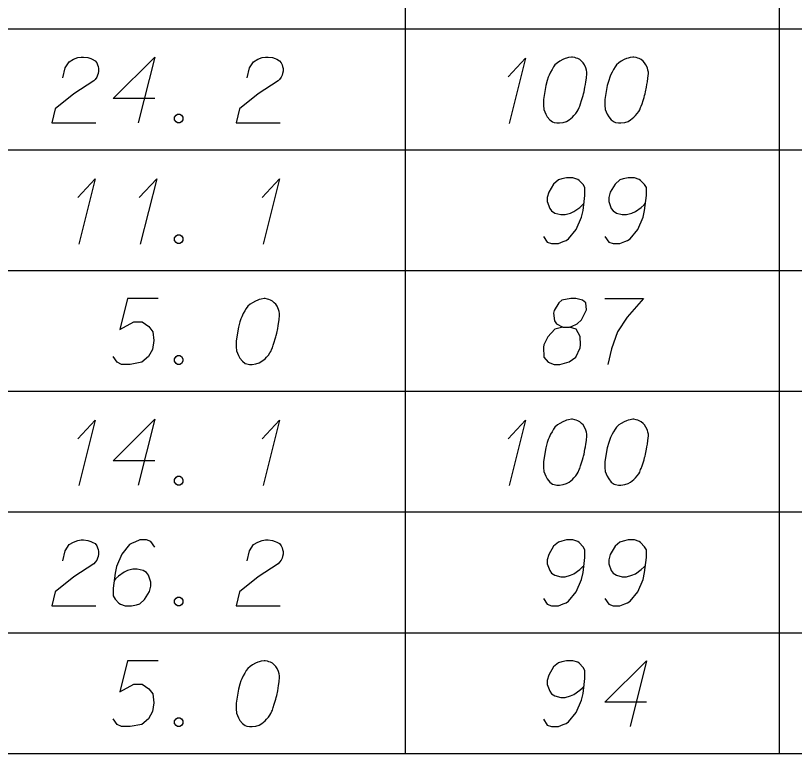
# Model space of a CAD drawing. Extents: x 2074207 to 2076812, y 516372 to 523312.
# Drawn here: x 2076621.8 to 2076678.5, y 519999.4 to 520053.2 of the extents above; entities that cross this region are included whole.
import ezdxf

# ---------------------------------------------------------------- set-up
doc = ezdxf.new("R2010")
doc.units = 0
for name, color, linetype in [('Prop DirtTable_ Soil Test Results - Outline (Major)', 7, 'Continuous'), ('Prop DirtTable_ Soil Test Results - Outline (Minor)', 7, 'Continuous'), ('Prop DirtTable_ Soil Test Results - Tx (Sample Data)', 7, 'Continuous')]:
    doc.layers.add(name, color=color, linetype=linetype)

msp = doc.modelspace()

# ---------------------------------------------------------------- linework, layer by layer
at = {"layer": 'Prop DirtTable_ Soil Test Results - Outline (Major)'}
msp.add_line((2076260.609, 519999.435), (2076811.903, 519999.435), dxfattribs=at)
at = {"layer": 'Prop DirtTable_ Soil Test Results - Outline (Minor)'}
for p, q in [((2076650.154, 520061.035), (2076650.154, 520052.235)), ((2076677.413, 520061.035), (2076677.413, 520052.235)), ((2076260.609, 520052.235), (2076811.903, 520052.235)), ((2076260.609, 520052.235), (2076811.903, 520052.235)), ((2076650.154, 520052.235), (2076650.154, 520043.435)), ((2076677.413, 520052.235), (2076677.413, 520043.435)), ((2076260.609, 520043.435), (2076811.903, 520043.435)), ((2076260.609, 520043.435), (2076811.903, 520043.435)), ((2076650.154, 520043.435), (2076650.154, 520034.635)), ((2076677.413, 520043.435), (2076677.413, 520034.635)), ((2076260.609, 520034.635), (2076811.903, 520034.635)), ((2076260.609, 520034.635), (2076811.903, 520034.635)), ((2076650.154, 520034.635), (2076650.154, 520025.835)), ((2076677.413, 520034.635), (2076677.413, 520025.835)), ((2076260.609, 520025.835), (2076811.903, 520025.835)), ((2076260.609, 520025.835), (2076811.903, 520025.835)), ((2076650.154, 520025.835), (2076650.154, 520017.035)), ((2076677.413, 520025.835), (2076677.413, 520017.035)), ((2076260.609, 520017.035), (2076811.903, 520017.035)), ((2076260.609, 520017.035), (2076811.903, 520017.035)), ((2076650.154, 520017.035), (2076650.154, 520008.235)), ((2076677.413, 520017.035), (2076677.413, 520008.235)), ((2076260.609, 520008.235), (2076811.903, 520008.235)), ((2076260.609, 520008.235), (2076811.903, 520008.235)), ((2076650.154, 520008.235), (2076650.154, 519999.435)), ((2076677.413, 520008.235), (2076677.413, 519999.435)), ((2076260.609, 519999.435), (2076811.903, 519999.435))]:
    msp.add_line(p, q, dxfattribs=at)
at = {"layer": 'Prop DirtTable_ Soil Test Results - Tx (Sample Data)'}
for points in [[(2076625.207, 520048.679), (2076625.383, 520049.397), (2076625.666, 520049.851), (2076625.983, 520050.04), (2076626.3, 520050.153), (2076626.547, 520050.191), (2076626.724, 520050.191), (2076627.041, 520050.153), (2076627.253, 520050.077), (2076627.359, 520050.04), (2076627.57, 520049.926), (2076627.676, 520049.775), (2076627.747, 520049.624), (2076627.782, 520049.51), (2076627.817, 520049.359), (2076627.817, 520049.17), (2076627.782, 520048.981), (2076627.747, 520048.868), (2076627.676, 520048.717), (2076627.57, 520048.565), (2076627.465, 520048.452), (2076626.018, 520047.507), (2076624.643, 520046.411), (2076624.396, 520045.391), (2076627.606, 520045.391)], [(2076631.909, 520047.167), (2076628.876, 520047.167), (2076631.909, 520050.191), (2076630.71, 520045.391)], [(2076638.647, 520048.679), (2076638.823, 520049.397), (2076639.106, 520049.851), (2076639.423, 520050.04), (2076639.74, 520050.153), (2076639.987, 520050.191), (2076640.164, 520050.191), (2076640.481, 520050.153), (2076640.693, 520050.077), (2076640.799, 520050.04), (2076641.01, 520049.926), (2076641.116, 520049.775), (2076641.187, 520049.624), (2076641.222, 520049.51), (2076641.257, 520049.359), (2076641.257, 520049.17), (2076641.222, 520048.981), (2076641.187, 520048.868), (2076641.116, 520048.717), (2076641.01, 520048.565), (2076640.905, 520048.452), (2076639.458, 520047.507), (2076638.083, 520046.411), (2076637.836, 520045.391), (2076641.046, 520045.391)], [(2076662.352, 520050.191), (2076662.282, 520050.191), (2076662.07, 520050.153), (2076661.929, 520050.115), (2076661.823, 520050.077), (2076661.647, 520050.002), (2076661.435, 520049.888), (2076661.259, 520049.775), (2076661.082, 520049.624), (2076660.976, 520049.473), (2076660.871, 520049.284), (2076660.765, 520049.095), (2076660.659, 520048.868), (2076660.588, 520048.717), (2076660.518, 520048.49), (2076660.412, 520048.112), (2076660.306, 520047.545), (2076660.236, 520047.091), (2076660.236, 520046.676), (2076660.271, 520046.373), (2076660.412, 520046.033), (2076660.518, 520045.844), (2076660.694, 520045.617), (2076660.906, 520045.466), (2076661.012, 520045.428), (2076661.223, 520045.391), (2076661.4, 520045.391), (2076661.682, 520045.428), (2076661.929, 520045.504), (2076662.105, 520045.617), (2076662.352, 520045.806), (2076662.458, 520045.92), (2076662.599, 520046.071), (2076662.705, 520046.222), (2076662.775, 520046.336), (2076662.846, 520046.525), (2076662.881, 520046.6), (2076662.952, 520046.789), (2076663.022, 520047.016), (2076663.093, 520047.243), (2076663.128, 520047.394), (2076663.163, 520047.507), (2076663.199, 520047.658), (2076663.269, 520047.999), (2076663.305, 520048.188), (2076663.34, 520048.377), (2076663.375, 520048.641), (2076663.41, 520048.981), (2076663.41, 520049.095), (2076663.375, 520049.246), (2076663.34, 520049.397), (2076663.234, 520049.624), (2076663.128, 520049.775), (2076663.022, 520049.888), (2076662.881, 520050.002), (2076662.74, 520050.077), (2076662.634, 520050.115), (2076662.529, 520050.153), (2076662.352, 520050.191)], [(2076666.832, 520050.191), (2076666.762, 520050.191), (2076666.55, 520050.153), (2076666.409, 520050.115), (2076666.303, 520050.077), (2076666.127, 520050.002), (2076665.915, 520049.888), (2076665.739, 520049.775), (2076665.562, 520049.624), (2076665.456, 520049.473), (2076665.351, 520049.284), (2076665.245, 520049.095), (2076665.139, 520048.868), (2076665.068, 520048.717), (2076664.998, 520048.49), (2076664.892, 520048.112), (2076664.786, 520047.545), (2076664.716, 520047.091), (2076664.716, 520046.676), (2076664.751, 520046.373), (2076664.892, 520046.033), (2076664.998, 520045.844), (2076665.174, 520045.617), (2076665.386, 520045.466), (2076665.492, 520045.428), (2076665.703, 520045.391), (2076665.88, 520045.391), (2076666.162, 520045.428), (2076666.409, 520045.504), (2076666.585, 520045.617), (2076666.832, 520045.806), (2076666.938, 520045.92), (2076667.079, 520046.071), (2076667.185, 520046.222), (2076667.255, 520046.336), (2076667.326, 520046.525), (2076667.361, 520046.6), (2076667.432, 520046.789), (2076667.502, 520047.016), (2076667.573, 520047.243), (2076667.608, 520047.394), (2076667.643, 520047.507), (2076667.679, 520047.658), (2076667.749, 520047.999), (2076667.785, 520048.188), (2076667.82, 520048.377), (2076667.855, 520048.641), (2076667.89, 520048.981), (2076667.89, 520049.095), (2076667.855, 520049.246), (2076667.82, 520049.397), (2076667.714, 520049.624), (2076667.608, 520049.775), (2076667.502, 520049.888), (2076667.361, 520050.002), (2076667.22, 520050.077), (2076667.114, 520050.115), (2076667.009, 520050.153), (2076666.832, 520050.191)], [(2076657.66, 520048.754), (2076658.93, 520050.115), (2076657.731, 520045.353)], [(2076633.567, 520046.033), (2076633.744, 520046.033), (2076633.849, 520045.958), (2076633.955, 520045.806), (2076633.955, 520045.617), (2076633.849, 520045.466), (2076633.744, 520045.391), (2076633.567, 520045.391), (2076633.461, 520045.466), (2076633.356, 520045.617), (2076633.356, 520045.806), (2076633.461, 520045.958), (2076633.567, 520046.033)], [(2076626.3, 520039.954), (2076627.57, 520041.315), (2076626.371, 520036.553)], [(2076630.78, 520039.954), (2076632.05, 520041.315), (2076630.851, 520036.553)], [(2076639.74, 520039.954), (2076641.01, 520041.315), (2076639.811, 520036.553)], [(2076660.236, 520037.12), (2076660.518, 520036.704), (2076660.835, 520036.591), (2076661.329, 520036.591), (2076661.682, 520036.742), (2076661.894, 520036.817), (2076662.07, 520036.931), (2076662.634, 520037.611), (2076663.022, 520038.518), (2076663.128, 520039.01), (2076663.269, 520040.106), (2076663.269, 520040.673), (2076663.128, 520040.899), (2076662.846, 520041.202), (2076662.74, 520041.277), (2076662.387, 520041.391), (2076661.929, 520041.391), (2076661.576, 520041.315), (2076661.329, 520041.24), (2076660.976, 520040.937), (2076660.624, 520040.332), (2076660.518, 520039.954), (2076660.518, 520039.652), (2076660.694, 520039.161), (2076660.835, 520038.972), (2076661.082, 520038.821), (2076661.506, 520038.707), (2076661.823, 520038.707), (2076662.211, 520038.821), (2076662.458, 520038.934), (2076662.881, 520039.236), (2076663.093, 520039.425), (2076663.199, 520039.539)], [(2076664.716, 520037.12), (2076664.998, 520036.704), (2076665.315, 520036.591), (2076665.809, 520036.591), (2076666.162, 520036.742), (2076666.374, 520036.817), (2076666.55, 520036.931), (2076667.114, 520037.611), (2076667.502, 520038.518), (2076667.608, 520039.01), (2076667.749, 520040.106), (2076667.749, 520040.673), (2076667.608, 520040.899), (2076667.326, 520041.202), (2076667.22, 520041.277), (2076666.867, 520041.391), (2076666.409, 520041.391), (2076666.056, 520041.315), (2076665.809, 520041.24), (2076665.456, 520040.937), (2076665.104, 520040.332), (2076664.998, 520039.954), (2076664.998, 520039.652), (2076665.174, 520039.161), (2076665.315, 520038.972), (2076665.562, 520038.821), (2076665.986, 520038.707), (2076666.303, 520038.707), (2076666.691, 520038.821), (2076666.938, 520038.934), (2076667.361, 520039.236), (2076667.573, 520039.425), (2076667.679, 520039.539)], [(2076633.567, 520037.233), (2076633.744, 520037.233), (2076633.849, 520037.158), (2076633.955, 520037.006), (2076633.955, 520036.817), (2076633.849, 520036.666), (2076633.744, 520036.591), (2076633.567, 520036.591), (2076633.461, 520036.666), (2076633.356, 520036.817), (2076633.356, 520037.006), (2076633.461, 520037.158), (2076633.567, 520037.233)], [(2076632.156, 520032.591), (2076629.934, 520032.591), (2076629.369, 520030.323), (2076630.392, 520030.89), (2076630.992, 520030.89), (2076631.486, 520030.55), (2076631.768, 520030.172), (2076631.839, 520029.529), (2076631.733, 520028.887), (2076631.451, 520028.358), (2076630.957, 520027.942), (2076630.11, 520027.791), (2076629.475, 520027.791), (2076629.158, 520027.942), (2076628.876, 520028.358)], [(2076639.952, 520032.591), (2076639.882, 520032.591), (2076639.67, 520032.553), (2076639.529, 520032.515), (2076639.423, 520032.477), (2076639.247, 520032.402), (2076639.035, 520032.288), (2076638.859, 520032.175), (2076638.682, 520032.024), (2076638.576, 520031.873), (2076638.471, 520031.684), (2076638.365, 520031.495), (2076638.259, 520031.268), (2076638.188, 520031.117), (2076638.118, 520030.89), (2076638.012, 520030.512), (2076637.906, 520029.945), (2076637.836, 520029.491), (2076637.836, 520029.076), (2076637.871, 520028.773), (2076638.012, 520028.433), (2076638.118, 520028.244), (2076638.294, 520028.017), (2076638.506, 520027.866), (2076638.612, 520027.828), (2076638.823, 520027.791), (2076639, 520027.791), (2076639.282, 520027.828), (2076639.529, 520027.904), (2076639.705, 520028.017), (2076639.952, 520028.206), (2076640.058, 520028.32), (2076640.199, 520028.471), (2076640.305, 520028.622), (2076640.375, 520028.736), (2076640.446, 520028.925), (2076640.481, 520029), (2076640.552, 520029.189), (2076640.622, 520029.416), (2076640.693, 520029.643), (2076640.728, 520029.794), (2076640.763, 520029.907), (2076640.799, 520030.058), (2076640.869, 520030.399), (2076640.905, 520030.588), (2076640.94, 520030.777), (2076640.975, 520031.041), (2076641.01, 520031.381), (2076641.01, 520031.495), (2076640.975, 520031.646), (2076640.94, 520031.797), (2076640.834, 520032.024), (2076640.728, 520032.175), (2076640.622, 520032.288), (2076640.481, 520032.402), (2076640.34, 520032.477), (2076640.234, 520032.515), (2076640.129, 520032.553), (2076639.952, 520032.591)], [(2076661.647, 520030.512), (2076662.14, 520030.512), (2076662.282, 520030.55), (2076662.705, 520030.739), (2076663.022, 520031.041), (2076663.375, 520031.759), (2076663.34, 520032.288), (2076663.093, 520032.477), (2076662.599, 520032.591), (2076662.246, 520032.591), (2076661.576, 520032.477), (2076661.364, 520032.288), (2076661.012, 520031.721), (2076660.976, 520031.532), (2076661.047, 520030.965), (2076661.188, 520030.739), (2076661.647, 520030.512), (2076661.082, 520030.361), (2076660.553, 520029.794), (2076660.271, 520029.227), (2076660.236, 520029.038), (2076660.271, 520028.32), (2076660.588, 520027.942), (2076661.012, 520027.791), (2076661.435, 520027.791), (2076662.105, 520027.98), (2076662.599, 520028.32), (2076662.917, 520029), (2076662.952, 520029.227), (2076662.917, 520029.832), (2076662.634, 520030.361), (2076662.14, 520030.512)], [(2076664.716, 520032.591), (2076667.538, 520032.591), (2076667.361, 520032.402), (2076666.338, 520031.23), (2076665.633, 520030.172), (2076665.209, 520028.925), (2076664.927, 520027.791)], [(2076633.567, 520028.433), (2076633.744, 520028.433), (2076633.849, 520028.358), (2076633.955, 520028.206), (2076633.955, 520028.017), (2076633.849, 520027.866), (2076633.744, 520027.791), (2076633.567, 520027.791), (2076633.461, 520027.866), (2076633.356, 520028.017), (2076633.356, 520028.206), (2076633.461, 520028.358), (2076633.567, 520028.433)], [(2076626.3, 520022.354), (2076627.57, 520023.715), (2076626.371, 520018.953)], [(2076631.909, 520020.767), (2076628.876, 520020.767), (2076631.909, 520023.791), (2076630.71, 520018.991)], [(2076639.74, 520022.354), (2076641.01, 520023.715), (2076639.811, 520018.953)], [(2076657.66, 520022.354), (2076658.93, 520023.715), (2076657.731, 520018.953)], [(2076662.352, 520023.791), (2076662.282, 520023.791), (2076662.07, 520023.753), (2076661.929, 520023.715), (2076661.823, 520023.677), (2076661.647, 520023.602), (2076661.435, 520023.488), (2076661.259, 520023.375), (2076661.082, 520023.224), (2076660.976, 520023.073), (2076660.871, 520022.884), (2076660.765, 520022.695), (2076660.659, 520022.468), (2076660.588, 520022.317), (2076660.518, 520022.09), (2076660.412, 520021.712), (2076660.306, 520021.145), (2076660.236, 520020.691), (2076660.236, 520020.276), (2076660.271, 520019.973), (2076660.412, 520019.633), (2076660.518, 520019.444), (2076660.694, 520019.217), (2076660.906, 520019.066), (2076661.012, 520019.028), (2076661.223, 520018.991), (2076661.4, 520018.991), (2076661.682, 520019.028), (2076661.929, 520019.104), (2076662.105, 520019.217), (2076662.352, 520019.406), (2076662.458, 520019.52), (2076662.599, 520019.671), (2076662.705, 520019.822), (2076662.775, 520019.936), (2076662.846, 520020.125), (2076662.881, 520020.2), (2076662.952, 520020.389), (2076663.022, 520020.616), (2076663.093, 520020.843), (2076663.128, 520020.994), (2076663.163, 520021.107), (2076663.199, 520021.258), (2076663.269, 520021.599), (2076663.305, 520021.788), (2076663.34, 520021.977), (2076663.375, 520022.241), (2076663.41, 520022.581), (2076663.41, 520022.695), (2076663.375, 520022.846), (2076663.34, 520022.997), (2076663.234, 520023.224), (2076663.128, 520023.375), (2076663.022, 520023.488), (2076662.881, 520023.602), (2076662.74, 520023.677), (2076662.634, 520023.715), (2076662.529, 520023.753), (2076662.352, 520023.791)], [(2076666.832, 520023.791), (2076666.762, 520023.791), (2076666.55, 520023.753), (2076666.409, 520023.715), (2076666.303, 520023.677), (2076666.127, 520023.602), (2076665.915, 520023.488), (2076665.739, 520023.375), (2076665.562, 520023.224), (2076665.456, 520023.073), (2076665.351, 520022.884), (2076665.245, 520022.695), (2076665.139, 520022.468), (2076665.068, 520022.317), (2076664.998, 520022.09), (2076664.892, 520021.712), (2076664.786, 520021.145), (2076664.716, 520020.691), (2076664.716, 520020.276), (2076664.751, 520019.973), (2076664.892, 520019.633), (2076664.998, 520019.444), (2076665.174, 520019.217), (2076665.386, 520019.066), (2076665.492, 520019.028), (2076665.703, 520018.991), (2076665.88, 520018.991), (2076666.162, 520019.028), (2076666.409, 520019.104), (2076666.585, 520019.217), (2076666.832, 520019.406), (2076666.938, 520019.52), (2076667.079, 520019.671), (2076667.185, 520019.822), (2076667.255, 520019.936), (2076667.326, 520020.125), (2076667.361, 520020.2), (2076667.432, 520020.389), (2076667.502, 520020.616), (2076667.573, 520020.843), (2076667.608, 520020.994), (2076667.643, 520021.107), (2076667.679, 520021.258), (2076667.749, 520021.599), (2076667.785, 520021.788), (2076667.82, 520021.977), (2076667.855, 520022.241), (2076667.89, 520022.581), (2076667.89, 520022.695), (2076667.855, 520022.846), (2076667.82, 520022.997), (2076667.714, 520023.224), (2076667.608, 520023.375), (2076667.502, 520023.488), (2076667.361, 520023.602), (2076667.22, 520023.677), (2076667.114, 520023.715), (2076667.009, 520023.753), (2076666.832, 520023.791)], [(2076633.567, 520019.633), (2076633.744, 520019.633), (2076633.849, 520019.558), (2076633.955, 520019.406), (2076633.955, 520019.217), (2076633.849, 520019.066), (2076633.744, 520018.991), (2076633.567, 520018.991), (2076633.461, 520019.066), (2076633.356, 520019.217), (2076633.356, 520019.406), (2076633.461, 520019.558), (2076633.567, 520019.633)], [(2076625.207, 520013.479), (2076625.383, 520014.197), (2076625.666, 520014.651), (2076625.983, 520014.84), (2076626.3, 520014.953), (2076626.547, 520014.991), (2076626.724, 520014.991), (2076627.041, 520014.953), (2076627.253, 520014.877), (2076627.359, 520014.84), (2076627.57, 520014.726), (2076627.676, 520014.575), (2076627.747, 520014.424), (2076627.782, 520014.31), (2076627.817, 520014.159), (2076627.817, 520013.97), (2076627.782, 520013.781), (2076627.747, 520013.668), (2076627.676, 520013.517), (2076627.57, 520013.365), (2076627.465, 520013.252), (2076626.018, 520012.307), (2076624.643, 520011.211), (2076624.396, 520010.191), (2076627.606, 520010.191)], [(2076631.909, 520014.462), (2076631.627, 520014.877), (2076631.31, 520014.991), (2076630.816, 520014.991), (2076630.463, 520014.84), (2076630.251, 520014.764), (2076630.075, 520014.651), (2076629.511, 520013.97), (2076629.123, 520013.063), (2076629.017, 520012.572), (2076628.876, 520011.476), (2076628.876, 520010.909), (2076629.017, 520010.682), (2076629.299, 520010.38), (2076629.405, 520010.304), (2076629.758, 520010.191), (2076630.216, 520010.191), (2076630.569, 520010.266), (2076630.816, 520010.342), (2076631.169, 520010.644), (2076631.521, 520011.249), (2076631.627, 520011.627), (2076631.627, 520011.929), (2076631.451, 520012.421), (2076631.31, 520012.61), (2076631.063, 520012.761), (2076630.639, 520012.874), (2076630.322, 520012.874), (2076629.934, 520012.761), (2076629.687, 520012.647), (2076629.264, 520012.345), (2076629.052, 520012.156), (2076628.946, 520012.043)], [(2076638.647, 520013.479), (2076638.823, 520014.197), (2076639.106, 520014.651), (2076639.423, 520014.84), (2076639.74, 520014.953), (2076639.987, 520014.991), (2076640.164, 520014.991), (2076640.481, 520014.953), (2076640.693, 520014.877), (2076640.799, 520014.84), (2076641.01, 520014.726), (2076641.116, 520014.575), (2076641.187, 520014.424), (2076641.222, 520014.31), (2076641.257, 520014.159), (2076641.257, 520013.97), (2076641.222, 520013.781), (2076641.187, 520013.668), (2076641.116, 520013.517), (2076641.01, 520013.365), (2076640.905, 520013.252), (2076639.458, 520012.307), (2076638.083, 520011.211), (2076637.836, 520010.191), (2076641.046, 520010.191)], [(2076660.236, 520010.72), (2076660.518, 520010.304), (2076660.835, 520010.191), (2076661.329, 520010.191), (2076661.682, 520010.342), (2076661.894, 520010.417), (2076662.07, 520010.531), (2076662.634, 520011.211), (2076663.022, 520012.118), (2076663.128, 520012.61), (2076663.269, 520013.706), (2076663.269, 520014.273), (2076663.128, 520014.499), (2076662.846, 520014.802), (2076662.74, 520014.877), (2076662.387, 520014.991), (2076661.929, 520014.991), (2076661.576, 520014.915), (2076661.329, 520014.84), (2076660.976, 520014.537), (2076660.624, 520013.932), (2076660.518, 520013.554), (2076660.518, 520013.252), (2076660.694, 520012.761), (2076660.835, 520012.572), (2076661.082, 520012.421), (2076661.506, 520012.307), (2076661.823, 520012.307), (2076662.211, 520012.421), (2076662.458, 520012.534), (2076662.881, 520012.836), (2076663.093, 520013.025), (2076663.199, 520013.139)], [(2076664.716, 520010.72), (2076664.998, 520010.304), (2076665.315, 520010.191), (2076665.809, 520010.191), (2076666.162, 520010.342), (2076666.374, 520010.417), (2076666.55, 520010.531), (2076667.114, 520011.211), (2076667.502, 520012.118), (2076667.608, 520012.61), (2076667.749, 520013.706), (2076667.749, 520014.273), (2076667.608, 520014.499), (2076667.326, 520014.802), (2076667.22, 520014.877), (2076666.867, 520014.991), (2076666.409, 520014.991), (2076666.056, 520014.915), (2076665.809, 520014.84), (2076665.456, 520014.537), (2076665.104, 520013.932), (2076664.998, 520013.554), (2076664.998, 520013.252), (2076665.174, 520012.761), (2076665.315, 520012.572), (2076665.562, 520012.421), (2076665.986, 520012.307), (2076666.303, 520012.307), (2076666.691, 520012.421), (2076666.938, 520012.534), (2076667.361, 520012.836), (2076667.573, 520013.025), (2076667.679, 520013.139)], [(2076633.567, 520010.833), (2076633.744, 520010.833), (2076633.849, 520010.758), (2076633.955, 520010.606), (2076633.955, 520010.417), (2076633.849, 520010.266), (2076633.744, 520010.191), (2076633.567, 520010.191), (2076633.461, 520010.266), (2076633.356, 520010.417), (2076633.356, 520010.606), (2076633.461, 520010.758), (2076633.567, 520010.833)], [(2076632.156, 520006.191), (2076629.934, 520006.191), (2076629.369, 520003.923), (2076630.392, 520004.49), (2076630.992, 520004.49), (2076631.486, 520004.15), (2076631.768, 520003.772), (2076631.839, 520003.129), (2076631.733, 520002.487), (2076631.451, 520001.958), (2076630.957, 520001.542), (2076630.11, 520001.391), (2076629.475, 520001.391), (2076629.158, 520001.542), (2076628.876, 520001.958)], [(2076639.952, 520006.191), (2076639.882, 520006.191), (2076639.67, 520006.153), (2076639.529, 520006.115), (2076639.423, 520006.077), (2076639.247, 520006.002), (2076639.035, 520005.888), (2076638.859, 520005.775), (2076638.682, 520005.624), (2076638.576, 520005.473), (2076638.471, 520005.284), (2076638.365, 520005.095), (2076638.259, 520004.868), (2076638.188, 520004.717), (2076638.118, 520004.49), (2076638.012, 520004.112), (2076637.906, 520003.545), (2076637.836, 520003.091), (2076637.836, 520002.676), (2076637.871, 520002.373), (2076638.012, 520002.033), (2076638.118, 520001.844), (2076638.294, 520001.617), (2076638.506, 520001.466), (2076638.612, 520001.428), (2076638.823, 520001.391), (2076639, 520001.391), (2076639.282, 520001.428), (2076639.529, 520001.504), (2076639.705, 520001.617), (2076639.952, 520001.806), (2076640.058, 520001.92), (2076640.199, 520002.071), (2076640.305, 520002.222), (2076640.375, 520002.336), (2076640.446, 520002.525), (2076640.481, 520002.6), (2076640.552, 520002.789), (2076640.622, 520003.016), (2076640.693, 520003.243), (2076640.728, 520003.394), (2076640.763, 520003.507), (2076640.799, 520003.658), (2076640.869, 520003.999), (2076640.905, 520004.188), (2076640.94, 520004.377), (2076640.975, 520004.641), (2076641.01, 520004.981), (2076641.01, 520005.095), (2076640.975, 520005.246), (2076640.94, 520005.397), (2076640.834, 520005.624), (2076640.728, 520005.775), (2076640.622, 520005.888), (2076640.481, 520006.002), (2076640.34, 520006.077), (2076640.234, 520006.115), (2076640.129, 520006.153), (2076639.952, 520006.191)], [(2076660.236, 520001.92), (2076660.518, 520001.504), (2076660.835, 520001.391), (2076661.329, 520001.391), (2076661.682, 520001.542), (2076661.894, 520001.617), (2076662.07, 520001.731), (2076662.634, 520002.411), (2076663.022, 520003.318), (2076663.128, 520003.81), (2076663.269, 520004.906), (2076663.269, 520005.473), (2076663.128, 520005.699), (2076662.846, 520006.002), (2076662.74, 520006.077), (2076662.387, 520006.191), (2076661.929, 520006.191), (2076661.576, 520006.115), (2076661.329, 520006.04), (2076660.976, 520005.737), (2076660.624, 520005.132), (2076660.518, 520004.754), (2076660.518, 520004.452), (2076660.694, 520003.961), (2076660.835, 520003.772), (2076661.082, 520003.621), (2076661.506, 520003.507), (2076661.823, 520003.507), (2076662.211, 520003.621), (2076662.458, 520003.734), (2076662.881, 520004.036), (2076663.093, 520004.225), (2076663.199, 520004.339)], [(2076667.749, 520003.167), (2076664.716, 520003.167), (2076667.749, 520006.191), (2076666.55, 520001.391)], [(2076633.567, 520002.033), (2076633.744, 520002.033), (2076633.849, 520001.958), (2076633.955, 520001.806), (2076633.955, 520001.617), (2076633.849, 520001.466), (2076633.744, 520001.391), (2076633.567, 520001.391), (2076633.461, 520001.466), (2076633.356, 520001.617), (2076633.356, 520001.806), (2076633.461, 520001.958), (2076633.567, 520002.033)]]:
    msp.add_lwpolyline(points, dxfattribs=at)

doc.saveas('drawing.dxf')
